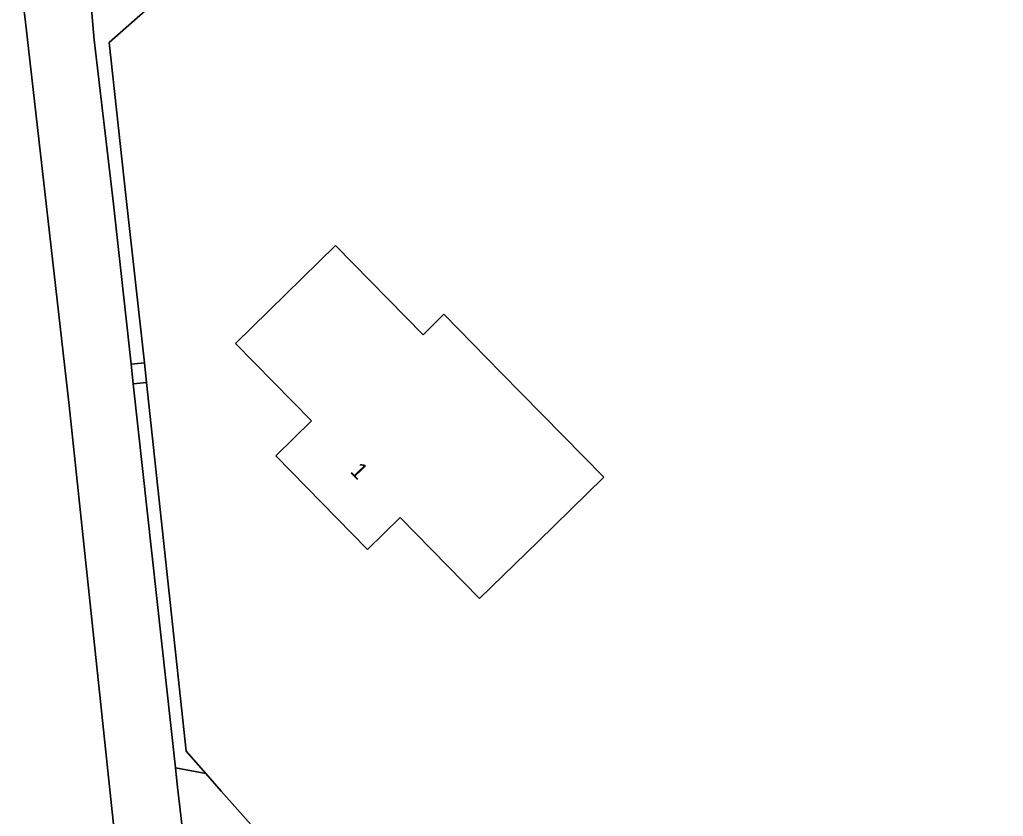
# Model space of a CAD drawing. Extents: x 157648 to 158502, y 379212 to 380938.
# Drawn here: x 158050.4 to 158110.5, y 380202.6 to 380251.3 of the extents above; entities that cross this region are included whole.
import ezdxf

# ---------------------------------------------------------------- set-up
doc = ezdxf.new("R2010")
doc.units = 0
for name, color, linetype in [('IMGEO_Erf', 7, 'Continuous'), ('IMGEO_Grasland_overig', 7, 'Continuous'), ('IMGEO_Groenvoorziening', 7, 'Continuous'), ('IMGEO_Hek', 7, 'Continuous'), ('IMGEO_Pand', 7, 'Continuous'), ('IMGEO_Pand_nummerreeks', 7, 'Continuous'), ('IMGEO_Rijbaan_lokaal_gesloten', 7, 'Continuous'), ('IMGEO_Rijbaan_lokaal_open', 7, 'Continuous'), ('IMGEO_Voetpad_open', 7, 'Continuous')]:
    doc.layers.add(name, color=color, linetype=linetype)

msp = doc.modelspace()

# ---------------------------------------------------------------- linework, layer by layer
at = {"layer": 'IMGEO_Erf'}
msp.add_lwpolyline([(158136.538, 380287.693), (158107.506, 380281.889), (158107.585, 380281.37), (158102.52, 380280.618), (158100.206, 380280.214), (158093.143, 380278.97), (158093.175, 380278.773), (158083.705, 380277.243), (158070.336, 380274.713), (158072.333, 380265.872), (158072.615, 380264.622), (158057.425, 380251.264), (158055.866, 380249.893), (158056.884, 380240.529), (158058.036, 380230.303), (158058.146, 380229.115), (158060.568, 380206.579), (158061.769, 380205.199), (158062.709, 380204.118), (158066.028, 380200.389)], dxfattribs=at)
msp.add_lwpolyline([(158082.077, 380219.394), (158078.504, 380215.895), (158073.655, 380220.847), (158071.658, 380218.892), (158066.053, 380224.616), (158068.239, 380226.757), (158063.601, 380231.493), (158069.709, 380237.475), (158075.047, 380232.025), (158076.325, 380233.277), (158079.824, 380229.705), (158086.081, 380223.315)], close=True, dxfattribs=at)
at = {"layer": 'IMGEO_Grasland_overig'}
msp.add_lwpolyline([(158069.794, 380093.44), (158064.454, 380132.929), (158062.905, 380144.992), (158061.172, 380159.684), (158059.333, 380173.963), (158056.338, 380200.176), (158053.424, 380227.702), (158050.772, 380251.122), (158049.888, 380258.392)], dxfattribs=at)
at = {"layer": 'IMGEO_Groenvoorziening'}
msp.add_lwpolyline([(158053.999, 380261.008), (158054.952, 380250.051), (158056.125, 380240.2), (158057.218, 380230.232), (158058.036, 380230.303), (158056.884, 380240.529), (158055.866, 380249.893), (158057.425, 380251.264), (158072.615, 380264.622)], dxfattribs=at)
msp.add_lwpolyline([(158058.146, 380229.115), (158057.35, 380229.035), (158059.926, 380205.548), (158061.769, 380205.199), (158060.568, 380206.579)], close=True, dxfattribs=at)
at = {"layer": 'IMGEO_Hek'}
msp.add_lwpolyline([(158072.615, 380264.622), (158057.425, 380251.264), (158055.866, 380249.893), (158056.884, 380240.529), (158058.036, 380230.303), (158058.146, 380229.115), (158060.568, 380206.579), (158061.769, 380205.199), (158062.709, 380204.118), (158066.028, 380200.389), (158066.048, 380200.368), (158067.767, 380198.505), (158069.655, 380196.459), (158077.65, 380187.538), (158086.54, 380177.821), (158093, 380170.705), (158096.56, 380166.973)], dxfattribs=at)
at = {"layer": 'IMGEO_Pand'}
msp.add_lwpolyline([(158082.077, 380219.394), (158086.081, 380223.315), (158079.824, 380229.705), (158076.325, 380233.277), (158075.047, 380232.025), (158069.709, 380237.475), (158063.601, 380231.493), (158068.239, 380226.757), (158066.053, 380224.616), (158071.658, 380218.892), (158073.655, 380220.847), (158078.504, 380215.895)], close=True, dxfattribs=at)
at = {"layer": 'IMGEO_Rijbaan_lokaal_gesloten'}
for points in [[(158065.822, 380156.025), (158061.718, 380190.062), (158061.111, 380195.192), (158060.555, 380200.03), (158060.056, 380204.365), (158059.926, 380205.548), (158057.35, 380229.035), (158057.218, 380230.232), (158056.125, 380240.2), (158054.952, 380250.051), (158053.999, 380261.008), (158052.985, 380266.495), (158052.883, 380267.616), (158052.406, 380267.511), (158052.367, 380269.826), (158052.678, 380271.514), (158052.989, 380272.367), (158053.873, 380273.874), (158054.947, 380275.069), (158056.119, 380276.011), (158057.395, 380276.638), (158058.874, 380277.06), (158039.85, 380274.219)], [(158049.888, 380258.392), (158050.772, 380251.122), (158053.424, 380227.702), (158056.338, 380200.176), (158059.333, 380173.963), (158061.172, 380159.684), (158062.905, 380144.992), (158064.454, 380132.929), (158069.794, 380093.44)]]:
    msp.add_lwpolyline(points, dxfattribs=at)
at = {"layer": 'IMGEO_Rijbaan_lokaal_open'}
msp.add_lwpolyline([(158061.769, 380205.199), (158059.926, 380205.548), (158060.056, 380204.365), (158060.555, 380200.03), (158061.111, 380195.192), (158062.721, 380196.88), (158066.048, 380200.368), (158066.028, 380200.389), (158062.709, 380204.118)], close=True, dxfattribs=at)
at = {"layer": 'IMGEO_Voetpad_open'}
msp.add_lwpolyline([(158058.036, 380230.303), (158057.218, 380230.232), (158057.35, 380229.035), (158058.146, 380229.115)], close=True, dxfattribs=at)

# ---------------------------------------------------------------- texts
at = {"layer": 'IMGEO_Pand_nummerreeks'}
msp.add_text('1', height=1, rotation=314.39819, dxfattribs=at).set_placement((158070.544, 380223.632))

doc.saveas('drawing.dxf')
